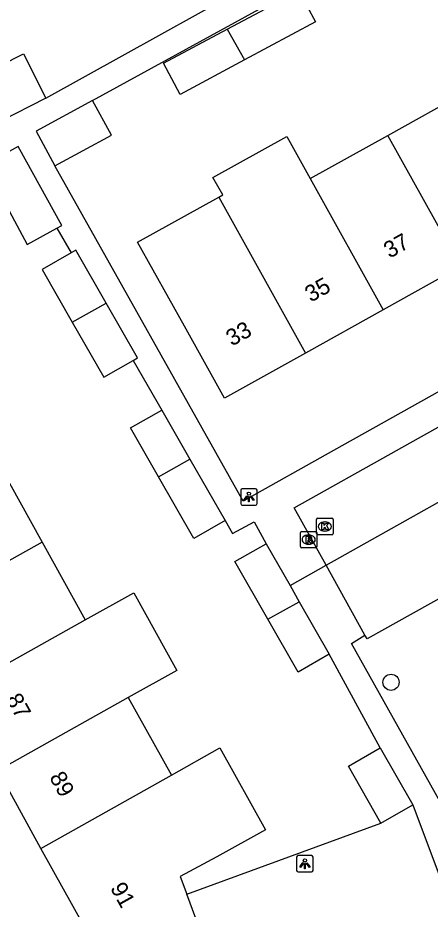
# Model space of a CAD drawing. Extents: x 158474 to 159560, y 388525 to 389605.
# Drawn here: x 159050.7 to 159075.7, y 389222.2 to 389276.3 of the extents above; entities that cross this region are included whole.
import ezdxf

# ---------------------------------------------------------------- set-up
doc = ezdxf.new("R2010")
doc.units = 0
for name, color, linetype in [('IMGEO_Boom', 7, 'Continuous'), ('IMGEO_Kolk', 7, 'Continuous'), ('IMGEO_Lichtpunt', 7, 'Continuous'), ('IMGEO_Muur', 7, 'Continuous'), ('IMGEO_Pand', 7, 'Continuous'), ('IMGEO_Pand_nummerreeks', 7, 'Continuous'), ('IMGEO_Parkeervlak_open', 7, 'Continuous'), ('IMGEO_Rijbaan_lokaal_open', 7, 'Continuous'), ('IMGEO_Rioolput', 7, 'Continuous'), ('IMGEO_Voetpad_open', 7, 'Continuous')]:
    doc.layers.add(name, color=color, linetype=linetype)

msp = doc.modelspace()

# ---------------------------------------------------------------- linework, layer by layer
at = {"layer": 'IMGEO_Boom'}
msp.add_circle((159073.349, 389235.936), 0.489, dxfattribs=at)
at = {"layer": 'IMGEO_Kolk'}
for p, q in [((159068.831, 389244.972), (159068.831, 389245.824)), ((159068.906, 389245.898), (159069.758, 389245.898)), ((159069.832, 389245.824), (159069.832, 389244.972)), ((159069.319, 389245.678), (159069.344, 389245.678)), ((159069.758, 389244.898), (159068.906, 389244.898)), ((159069.342, 389245.118), (159069.317, 389245.118))]:
    msp.add_line(p, q, dxfattribs=at)
for points in [[(159068.831, 389244.972), (159068.831, 389245.824)], [(159068.906, 389245.898), (159069.758, 389245.898)], [(159069.832, 389245.824), (159069.832, 389244.972)], [(159069.152, 389245.598), (159069.275, 389245.598), (159069.275, 389245.447), (159069.405, 389245.598), (159069.569, 389245.598), (159069.423, 389245.447), (159069.576, 389245.198), (159069.424, 389245.198), (159069.339, 389245.362), (159069.275, 389245.295), (159069.275, 389245.198), (159069.152, 389245.198), (159069.152, 389245.598)], [(159069.758, 389244.898), (159068.906, 389244.898)]]:
    msp.add_lwpolyline(points, dxfattribs=at)
for centre, start, end in [((159068.908, 389245.822), 91.552, 178.448), ((159068.908, 389245.822), 91.552, 178.448), ((159069.756, 389245.822), 1.552, 88.448), ((159069.756, 389245.822), 1.552, 88.448), ((159068.908, 389244.974), 181.552, 268.448), ((159068.908, 389244.974), 181.552, 268.448), ((159069.756, 389244.974), 271.552, 358.448), ((159069.756, 389244.974), 271.552, 358.448)]:
    msp.add_arc(centre, 0.0765, start, end, dxfattribs=at)
for centre, major_axis, ratio, start_param, end_param in [((159069.318, 389245.398), (-0.387, 0.002), 0.722429, 4.712389, 7.853982), ((159069.343, 389245.398), (-0.39, 0.002), 0.717154, 1.570796, 4.712389)]:
    msp.add_ellipse(centre, major_axis=major_axis, ratio=ratio, start_param=start_param, end_param=end_param, dxfattribs=at)
at = {"layer": 'IMGEO_Lichtpunt'}
for p, q in [((159064.221, 389247.592), (159064.221, 389246.785)), ((159064.221, 389247.592), (159064.221, 389246.785)), ((159065.123, 389247.687), (159064.315, 389247.687)), ((159065.123, 389247.687), (159064.315, 389247.687)), ((159065.217, 389246.785), (159065.217, 389247.592)), ((159065.217, 389246.785), (159065.217, 389247.592)), ((159064.315, 389246.691), (159065.123, 389246.691)), ((159064.315, 389246.691), (159065.123, 389246.691)), ((159067.619, 389225.321), (159067.619, 389224.514)), ((159067.619, 389225.321), (159067.619, 389224.514)), ((159068.521, 389225.416), (159067.713, 389225.416)), ((159068.521, 389225.416), (159067.713, 389225.416)), ((159068.615, 389224.514), (159068.615, 389225.321)), ((159068.615, 389224.514), (159068.615, 389225.321)), ((159067.713, 389224.42), (159068.521, 389224.42)), ((159067.713, 389224.42), (159068.521, 389224.42))]:
    msp.add_line(p, q, dxfattribs=at)
for points in [[(159064.595, 389247.256), (159064.634, 389247.228), (159064.446, 389246.966), (159064.408, 389246.993), (159064.595, 389247.256)], [(159064.697, 389247.208), (159064.744, 389247.208), (159064.744, 389246.886), (159064.697, 389246.886), (159064.697, 389247.208)], [(159064.807, 389247.228), (159064.845, 389247.255), (159065.032, 389246.993), (159064.993, 389246.965), (159064.807, 389247.228)], [(159067.993, 389224.985), (159068.032, 389224.957), (159067.844, 389224.695), (159067.806, 389224.722), (159067.993, 389224.985)], [(159068.095, 389224.937), (159068.142, 389224.937), (159068.142, 389224.615), (159068.095, 389224.615), (159068.095, 389224.937)], [(159068.205, 389224.957), (159068.243, 389224.984), (159068.43, 389224.722), (159068.391, 389224.694), (159068.205, 389224.957)]]:
    msp.add_lwpolyline(points, dxfattribs=at)
for centre in [(159064.72, 389247.39), (159068.118, 389225.119)]:
    msp.add_circle(centre, 0.0994, dxfattribs=at)
for centre, start, end in [((159064.315, 389247.592), 90, 180), ((159064.315, 389247.592), 90, 180), ((159065.123, 389247.592), 0, 90), ((159065.123, 389247.592), 0, 90), ((159064.315, 389246.785), 180, 270), ((159064.315, 389246.785), 180, 270), ((159065.123, 389246.785), 270, 0), ((159065.123, 389246.785), 270, 360), ((159067.713, 389225.321), 90, 180), ((159067.713, 389225.321), 90, 180), ((159068.521, 389225.321), 0, 90), ((159068.521, 389225.321), 0, 90), ((159067.713, 389224.514), 180, 270), ((159067.713, 389224.514), 180, 270), ((159068.521, 389224.514), 270, 0), ((159068.521, 389224.514), 270, 360)]:
    msp.add_arc(centre, 0.0946, start, end, dxfattribs=at)
at = {"layer": 'IMGEO_Muur'}
msp.add_lwpolyline([(159060.949, 389223.08), (159072.737, 389227.386)], dxfattribs=at)
at = {"layer": 'IMGEO_Pand'}
for points in [[(159063.403, 389275.597), (159067.755, 389277.924), (159068.767, 389276.032), (159064.445, 389273.72)], [(159064.445, 389273.72), (159060.54, 389271.631), (159059.528, 389273.523), (159063.403, 389275.597)], [(159063.403, 389275.597), (159064.445, 389273.72)], [(159049.585, 389269.977), (159048.218, 389272.67), (159051.024, 389274.094), (159052.391, 389271.401)], [(159073.157, 389269.143), (159077.869, 389271.768)], [(159052.391, 389271.401), (159049.585, 389269.977)], [(159055.23, 389271.267), (159051.798, 389269.408), (159052.944, 389267.29)], [(159052.944, 389267.29), (159056.377, 389269.149), (159055.23, 389271.267)], [(159062.891, 389265.399), (159063.126, 389265.53), (159062.537, 389266.587), (159067.019, 389269.084), (159068.444, 389266.517)], [(159068.444, 389266.517), (159073.157, 389269.143)], [(159077.598, 389261.183), (159073.157, 389269.143)], [(159053.064, 389263.501), (159053.365, 389263.664), (159050.704, 389268.47), (159048.647, 389267.33)], [(159048.647, 389267.33), (159048.738, 389267.162), (159051.247, 389262.519), (159053.064, 389263.501)], [(159068.444, 389266.517), (159072.868, 389258.548)], [(159068.155, 389255.921), (159063.237, 389253.181), (159060.803, 389257.549), (159057.96, 389262.651), (159062.891, 389265.399)], [(159062.891, 389265.399), (159068.155, 389255.921)], [(159053.926, 389262.007), (159052.16, 389260.996), (159053.986, 389257.806)], [(159056.058, 389258.959), (159054.218, 389262.174), (159053.926, 389262.007)], [(159077.598, 389261.183), (159072.868, 389258.548)], [(159053.986, 389257.806), (159056.058, 389258.959)], [(159057.687, 389255.483), (159057.959, 389255.639), (159056.058, 389258.959)], [(159072.868, 389258.548), (159068.155, 389255.921)], [(159053.986, 389257.806), (159055.9, 389254.461), (159057.687, 389255.483)], [(159059.229, 389248.416), (159057.532, 389251.382), (159059.426, 389252.466)], [(159059.426, 389252.466), (159061.133, 389249.484)], [(159049.541, 389249.167), (159052.16, 389244.451)], [(159059.229, 389248.416), (159061.133, 389249.484)], [(159061.133, 389249.484), (159063.268, 389245.753)], [(159063.268, 389245.753), (159061.374, 389244.669), (159059.229, 389248.416)], [(159052.16, 389244.451), (159044.235, 389240.006)], [(159052.16, 389244.451), (159054.77, 389239.73)], [(159065.871, 389239.764), (159063.867, 389243.267), (159065.761, 389244.351)], [(159065.761, 389244.351), (159067.215, 389241.81)], [(159067.215, 389241.81), (159067.775, 389240.831)], [(159054.77, 389239.73), (159057.733, 389241.371), (159060.352, 389236.653), (159057.39, 389235.01)], [(159065.871, 389239.764), (159067.775, 389240.831)], [(159067.775, 389240.831), (159069.601, 389237.64)], [(159046.853, 389235.292), (159054.77, 389239.73)], [(159069.601, 389237.64), (159067.707, 389236.556), (159065.871, 389239.764)], [(159057.39, 389235.01), (159049.473, 389230.572)], [(159057.39, 389235.01), (159060.018, 389230.299)], [(159060.018, 389230.299), (159062.962, 389231.951), (159065.72, 389226.982), (159062.769, 389225.344), (159060.555, 389224.147), (159060.949, 389223.08)], [(159072.737, 389227.386), (159070.758, 389230.844), (159072.69, 389231.949)], [(159072.69, 389231.949), (159074.669, 389228.491)], [(159052.093, 389225.853), (159049.473, 389230.572)], [(159052.093, 389225.853), (159060.018, 389230.299)], [(159072.737, 389227.386), (159074.669, 389228.491)], [(159056.498, 389215.276), (159053.601, 389220.46), (159054.735, 389221.094), (159052.093, 389225.853)], [(159062.99, 389217.554), (159060.949, 389223.08)]]:
    msp.add_lwpolyline(points, dxfattribs=at)
at = {"layer": 'IMGEO_Parkeervlak_open'}
for points in [[(159087.614, 389247.334), (159071.894, 389238.573), (159071.768, 389238.789)], [(159060.949, 389223.08), (159072.737, 389227.386)]]:
    msp.add_lwpolyline(points, dxfattribs=at)
at = {"layer": 'IMGEO_Rijbaan_lokaal_open'}
for points in [[(159069.405, 389243.038), (159067.471, 389246.523), (159073.674, 389250), (159109.088, 389269.852)], [(159069.405, 389243.038), (159081.827, 389250), (159085.189, 389251.884)]]:
    msp.add_lwpolyline(points, dxfattribs=at)
at = {"layer": 'IMGEO_Rioolput'}
for p, q in [((159067.847, 389244.171), (159067.847, 389245.023)), ((159067.922, 389245.097), (159068.774, 389245.097)), ((159068.335, 389244.877), (159068.36, 389244.877)), ((159068.848, 389245.023), (159068.848, 389244.171)), ((159068.358, 389244.317), (159068.333, 389244.317)), ((159068.774, 389244.097), (159067.922, 389244.097))]:
    msp.add_line(p, q, dxfattribs=at)
for points in [[(159067.847, 389244.171), (159067.847, 389245.023)], [(159067.922, 389245.097), (159068.774, 389245.097)], [(159068.436, 389244.795), (159068.184, 389244.797), (159068.184, 389244.397)], [(159068.362, 389244.716), (159068.308, 389244.716), (159068.308, 389244.635)], [(159068.848, 389245.023), (159068.848, 389244.171)], [(159068.184, 389244.397), (159068.308, 389244.397), (159068.308, 389244.559), (159068.319, 389244.559)], [(159068.308, 389244.635), (159068.36, 389244.635)], [(159068.366, 389244.53), (159068.437, 389244.397), (159068.577, 389244.397), (159068.512, 389244.523)], [(159068.774, 389244.097), (159067.922, 389244.097)]]:
    msp.add_lwpolyline(points, dxfattribs=at)
for centre, radius, start, end in [((159067.924, 389245.021), 0.0765, 91.552, 178.448), ((159067.924, 389245.021), 0.0765, 91.552, 178.448), ((159068.368, 389244.62), 0.0964, 77.0061, 93.1865), ((159068.382, 389244.677), 0.0378, 276.6634, 79.6772), ((159068.435, 389244.685), 0.109, 350.3612, 89.416), ((159068.433, 389244.685), 0.112, 277.5842, 350.9817), ((159068.772, 389245.021), 0.0765, 1.552, 88.448), ((159068.772, 389245.021), 0.0765, 1.552, 88.448), ((159067.924, 389244.173), 0.0765, 181.552, 268.448), ((159067.924, 389244.173), 0.0765, 181.552, 268.448), ((159068.318, 389244.506), 0.0533, 26.0293, 88.6989), ((159068.344, 389244.824), 0.19, 274.7715, 282.9687), ((159068.417, 389244.47), 0.108, 29.5134, 73.7905), ((159068.772, 389244.173), 0.0765, 271.552, 358.448), ((159068.772, 389244.173), 0.0765, 271.552, 358.448)]:
    msp.add_arc(centre, radius, start, end, dxfattribs=at)
for centre, major_axis, ratio, start_param, end_param in [((159068.334, 389244.597), (-0.387, 0.002), 0.722429, 4.712389, 7.853982), ((159068.359, 389244.597), (-0.39, 0.002), 0.717154, 1.570796, 4.712389)]:
    msp.add_ellipse(centre, major_axis=major_axis, ratio=ratio, start_param=start_param, end_param=end_param, dxfattribs=at)
at = {"layer": 'IMGEO_Voetpad_open'}
for points in [[(159052.391, 389271.401), (159068.514, 389280.369), (159073.012, 389282.92)], [(159055.23, 389271.267), (159068.915, 389278.798)], [(159110.931, 389271.309), (159102.235, 389268.131), (159069.849, 389250), (159064.373, 389246.934), (159052.944, 389267.29)], [(159053.064, 389263.501), (159053.926, 389262.007)], [(159057.687, 389255.483), (159059.426, 389252.466)], [(159063.268, 389245.753), (159063.716, 389244.971), (159065.044, 389245.685), (159065.761, 389244.351)], [(159067.215, 389241.81), (159069.405, 389243.038)], [(159071.768, 389238.789), (159069.405, 389243.038)], [(159078.024, 389225.642), (159070.943, 389238.284), (159071.768, 389238.789)], [(159072.69, 389231.949), (159069.601, 389237.64)], [(159074.669, 389228.491), (159076.937, 389222.441)]]:
    msp.add_lwpolyline(points, dxfattribs=at)

# ---------------------------------------------------------------- texts
at = {"layer": 'IMGEO_Pand_nummerreeks'}
for s, rotation, p in [('37', 29.1271, (159073.262, 389261.652)), ('35', 29.1271, (159068.473, 389258.983)), ('33', 29.1271, (159063.684, 389256.315)), ('87', 299.0387, (159049.94, 389234.92)), ('89', 299.0387, (159052.577, 389230.172)), ('91', 299.0382, (159056.272, 389223.446))]:
    msp.add_text(s, height=1, rotation=rotation, dxfattribs=at).set_placement(p)

doc.saveas('drawing.dxf')
